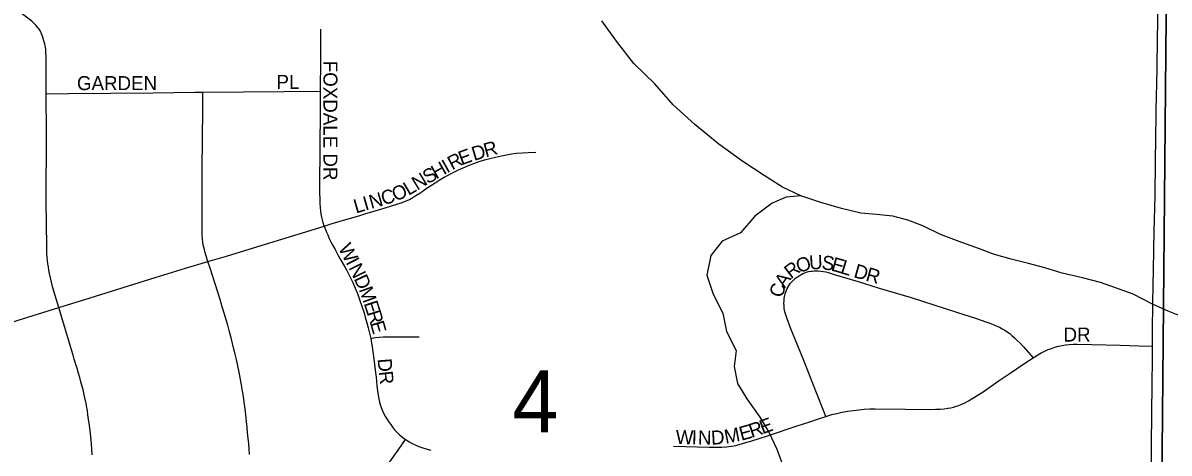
# Model space of a CAD drawing. Extents: x 0 to 680, y 0 to 440.
# Drawn here: x 476.22 to 489.89, y 286.78 to 291.9 of the extents above; entities that cross this region are included whole.
import ezdxf

# ---------------------------------------------------------------- set-up
doc = ezdxf.new("R2010")
doc.units = 0
for name, color, linetype in [('GM_X_County_Road', 7, 'Continuous'), ('GM_X_Minor_River', 7, 'Continuous'), ('GM_X_Section', 7, 'Continuous'), ('GM_X_Section_Text', 7, 'Continuous'), ('GM_X_Township_Subdivision', 7, 'Continuous'), ('GM_X_Township_Subdivision_Text', 7, 'Continuous')]:
    doc.layers.add(name, color=color, linetype=linetype)

msp = doc.modelspace()

# ---------------------------------------------------------------- linework, layer by layer
at = {"layer": 'GM_X_County_Road'}
for points in [[(489.737, 291.082), (489.738, 291.131), (489.752, 291.952), (489.766, 292.675), (489.77, 293.069), (489.781, 293.725), (489.792, 294.229), (489.791, 294.547), (489.793, 294.689), (489.802, 295.127), (489.802, 295.281), (489.802, 295.435)], [(489.688, 288.05), (489.688, 288.05), (489.689, 288.22), (489.694, 288.57), (489.702, 288.963), (489.709, 289.423), (489.718, 289.839), (489.724, 290.255), (489.737, 291.082)], [(489.667, 284), (489.664, 284.184), (489.666, 284.731), (489.666, 284.916), (489.665, 285.168), (489.665, 285.397), (489.666, 286.054), (489.675, 286.688), (489.678, 286.874), (489.679, 287.245), (489.683, 287.607), (489.687, 287.891), (489.688, 288.05)]]:
    msp.add_lwpolyline(points, dxfattribs=at)
at = {"layer": 'GM_X_Minor_River'}
for points in [[(490.154, 288.355), (489.875, 288.468), (489.69, 288.553), (489.459, 288.672), (489.26, 288.744), (489.067, 288.808), (488.855, 288.867), (488.609, 288.919), (488.403, 288.984), (488.21, 289.036), (488.004, 289.087), (487.805, 289.145), (487.626, 289.21), (487.413, 289.288), (487.162, 289.381), (486.95, 289.486), (486.771, 289.551), (486.592, 289.602), (486.398, 289.62), (486.211, 289.637), (485.978, 289.69), (485.733, 289.762), (485.494, 289.841), (485.275, 289.947), (485.058, 290.085), (484.801, 290.252), (484.518, 290.459), (484.229, 290.693), (483.974, 290.926), (483.753, 291.179), (483.504, 291.419), (483.296, 291.684), (483.121, 291.929)], [(485.494, 289.841), (485.319, 289.825), (485.151, 289.756), (484.946, 289.6), (484.775, 289.403), (484.558, 289.301), (484.421, 289.131), (484.375, 288.898), (484.45, 288.669), (484.565, 288.445), (484.607, 288.224), (484.722, 288), (484.698, 287.807), (484.74, 287.605), (484.849, 287.422), (485.005, 287.205), (485.114, 287.028), (485.21, 286.825), (485.298, 286.576)]]:
    msp.add_lwpolyline(points, dxfattribs=at)
at = {"layer": 'GM_X_Section'}
msp.add_lwpolyline([(504.647, 277.105), (489.711, 276.904), (489.884, 295.42), (497.798, 295.599)], dxfattribs=at)
msp.add_lwpolyline([(471.851, 295.162), (489.884, 295.42), (489.711, 276.904), (471.85, 277.333)], close=True, dxfattribs=at)
at = {"layer": 'GM_X_Township_Subdivision'}
for points in [[(476.496, 291.058), (476.494, 291.412), (476.494, 291.499), (476.492, 291.551), (476.49, 291.59), (476.484, 291.628), (476.478, 291.655), (476.469, 291.689), (476.461, 291.719), (476.45, 291.746), (476.439, 291.774), (476.426, 291.803), (476.411, 291.828), (476.393, 291.852), (476.371, 291.877), (476.349, 291.899), (476.323, 291.925), (476.278, 291.961), (476.23, 291.996), (476.194, 292.023)], [(479.767, 291.088), (479.769, 291.47), (479.771, 291.827)], [(476.496, 291.058), (476.763, 291.061), (477.77, 291.071), (478.268, 291.076), (478.365, 291.077)], [(476.645, 288.51), (476.585, 288.706), (476.571, 288.762), (476.558, 288.814), (476.546, 288.866), (476.536, 288.917), (476.529, 288.956), (476.523, 288.996), (476.517, 289.033), (476.513, 289.069), (476.509, 289.106), (476.505, 289.156), (476.503, 289.241), (476.497, 289.775), (476.5, 290.583), (476.496, 291.058)], [(478.425, 289.06), (478.388, 289.179), (478.378, 289.217), (478.369, 289.255), (478.364, 289.29), (478.36, 289.33), (478.357, 289.377), (478.357, 289.453), (478.357, 289.694), (478.357, 290.161), (478.364, 290.871), (478.365, 291.077)], [(478.365, 291.077), (479.334, 291.087), (479.767, 291.088)], [(479.812, 289.481), (479.8, 289.522), (479.792, 289.555), (479.783, 289.59), (479.776, 289.626), (479.771, 289.661), (479.767, 289.704), (479.764, 289.751), (479.762, 289.809), (479.76, 289.871), (479.76, 289.97), (479.768, 290.854), (479.767, 291.088)], [(481.45, 290.168), (481.489, 290.186), (481.539, 290.206), (481.594, 290.228), (481.66, 290.252), (481.723, 290.271), (481.785, 290.289), (481.852, 290.305), (481.924, 290.321), (481.985, 290.332), (482.046, 290.342), (482.104, 290.35), (482.172, 290.355), (482.243, 290.36), (482.335, 290.363)], [(479.812, 289.481), (479.904, 289.511), (480.003, 289.541), (480.123, 289.577), (480.222, 289.606), (480.296, 289.628), (480.389, 289.656), (480.458, 289.676), (480.526, 289.696), (480.603, 289.719), (480.665, 289.738), (480.73, 289.758), (480.78, 289.777), (480.828, 289.8), (480.866, 289.821), (480.905, 289.845), (480.952, 289.876), (480.994, 289.905), (481.051, 289.944), (481.09, 289.97), (481.133, 289.999), (481.181, 290.029), (481.242, 290.064), (481.289, 290.09), (481.34, 290.116), (481.398, 290.145), (481.45, 290.168)], [(478.425, 289.06), (478.644, 289.125), (478.917, 289.208), (479.694, 289.446), (479.812, 289.481)], [(479.812, 289.481), (479.827, 289.44), (479.84, 289.408), (479.853, 289.377), (479.872, 289.334), (479.89, 289.295), (479.912, 289.251), (479.94, 289.201), (479.978, 289.133), (480.011, 289.076), (480.037, 289.028), (480.059, 288.989), (480.08, 288.953), (480.105, 288.906), (480.129, 288.859), (480.154, 288.808), (480.173, 288.764), (480.19, 288.723), (480.208, 288.678), (480.225, 288.63), (480.241, 288.583), (480.26, 288.528), (480.286, 288.447), (480.3, 288.398), (480.321, 288.33), (480.337, 288.27), (480.353, 288.207), (480.366, 288.143)], [(476.645, 288.51), (477.021, 288.628), (477.795, 288.868), (478.156, 288.979), (478.425, 289.06)], [(478.921, 286.759), (478.917, 286.823), (478.911, 286.89), (478.905, 286.952), (478.898, 287.022), (478.892, 287.081), (478.885, 287.154), (478.876, 287.232), (478.867, 287.306), (478.857, 287.384), (478.847, 287.451), (478.837, 287.513), (478.828, 287.562), (478.819, 287.611), (478.795, 287.74), (478.78, 287.816), (478.764, 287.892), (478.75, 287.956), (478.735, 288.016), (478.718, 288.081), (478.701, 288.15), (478.677, 288.239), (478.66, 288.301), (478.643, 288.365), (478.622, 288.434), (478.596, 288.521), (478.57, 288.607), (478.45, 288.979), (478.425, 289.06)], [(485.792, 287.213), (485.756, 287.304), (485.639, 287.606), (485.531, 287.879), (485.43, 288.124), (485.376, 288.256), (485.331, 288.375), (485.318, 288.414), (485.308, 288.449), (485.301, 288.476), (485.297, 288.505), (485.294, 288.534), (485.293, 288.562), (485.295, 288.591), (485.297, 288.616), (485.301, 288.644), (485.308, 288.673), (485.315, 288.696), (485.323, 288.717), (485.332, 288.739), (485.343, 288.759), (485.356, 288.778), (485.369, 288.797), (485.387, 288.818), (485.408, 288.839), (485.432, 288.861), (485.456, 288.878), (485.475, 288.891), (485.5, 288.906), (485.518, 288.915), (485.541, 288.925), (485.561, 288.932), (485.585, 288.939), (485.608, 288.944), (485.63, 288.946), (485.652, 288.948), (485.676, 288.948), (485.703, 288.947), (485.732, 288.944), (485.763, 288.94), (485.792, 288.935), (485.82, 288.928), (485.857, 288.918), (485.894, 288.907), (486.178, 288.821), (486.427, 288.743), (486.809, 288.629), (487.35, 288.457), (487.589, 288.38), (487.701, 288.342), (487.749, 288.324), (487.788, 288.309), (487.824, 288.294), (487.862, 288.276), (487.894, 288.259), (487.926, 288.24), (487.954, 288.223), (487.985, 288.201), (488.012, 288.179), (488.041, 288.152), (488.075, 288.12), (488.11, 288.085), (488.148, 288.043), (488.265, 287.913)], [(474.857, 287.959), (475.268, 288.085), (475.631, 288.195), (476.151, 288.356), (476.645, 288.51)], [(477.046, 286.756), (477.04, 286.825), (477.031, 286.935), (477.024, 287.005), (477.015, 287.079), (477.008, 287.132), (477.002, 287.177), (476.994, 287.231), (476.987, 287.279), (476.979, 287.322), (476.972, 287.367), (476.962, 287.42), (476.95, 287.471), (476.939, 287.516), (476.927, 287.56), (476.91, 287.625), (476.895, 287.677), (476.878, 287.741), (476.868, 287.778), (476.855, 287.822), (476.831, 287.897), (476.817, 287.945), (476.798, 288.007), (476.645, 288.51)], [(480.366, 288.143), (480.418, 288.153), (480.463, 288.158), (480.514, 288.163), (480.58, 288.164), (480.751, 288.164), (480.944, 288.163)], [(480.366, 288.143), (480.376, 288.088), (480.383, 288.043), (480.392, 287.984), (480.399, 287.929), (480.407, 287.869), (480.415, 287.798), (480.422, 287.739), (480.429, 287.681), (480.434, 287.632), (480.439, 287.577), (480.447, 287.517), (480.454, 287.469), (480.461, 287.424), (480.471, 287.382), (480.479, 287.356), (480.49, 287.322), (480.506, 287.282), (480.523, 287.246), (480.542, 287.21), (480.564, 287.174), (480.586, 287.142), (480.605, 287.116), (480.626, 287.085), (480.651, 287.056), (480.68, 287.023), (480.71, 286.994), (480.743, 286.966), (480.767, 286.948), (480.78, 286.939)], [(488.265, 287.913), (488.321, 287.949), (488.362, 287.972), (488.405, 287.992), (488.445, 288.01), (488.484, 288.025), (488.525, 288.038), (488.566, 288.05), (488.609, 288.06), (488.651, 288.066), (488.694, 288.07), (488.744, 288.074), (488.791, 288.075), (488.965, 288.072), (489.303, 288.062), (489.524, 288.055), (489.688, 288.05)], [(485.792, 287.213), (485.866, 287.235), (485.924, 287.249), (485.989, 287.264), (486.053, 287.275), (486.118, 287.286), (486.188, 287.294), (486.25, 287.3), (486.317, 287.303), (486.382, 287.304), (486.743, 287.299), (487.028, 287.297), (487.099, 287.299), (487.16, 287.301), (487.203, 287.305), (487.249, 287.311), (487.282, 287.317), (487.315, 287.325), (487.347, 287.335), (487.379, 287.345), (487.413, 287.36), (487.451, 287.377), (487.495, 287.4), (487.547, 287.431), (487.668, 287.508), (487.848, 287.633), (488.001, 287.739), (488.164, 287.849), (488.265, 287.913)], [(483.978, 286.858), (484.4, 286.848), (484.49, 286.847), (484.554, 286.848), (484.609, 286.851), (484.666, 286.858), (484.718, 286.868), (484.758, 286.878), (484.8, 286.89), (484.84, 286.902), (484.9, 286.919), (485.108, 286.985), (485.45, 287.1), (485.602, 287.151), (485.705, 287.186), (485.792, 287.213)], [(480.461, 285.5), (480.462, 285.511), (480.47, 285.959), (480.475, 286.079), (480.477, 286.111), (480.478, 286.166), (480.484, 286.276), (480.491, 286.371), (480.498, 286.443), (480.508, 286.497), (480.523, 286.543), (480.544, 286.585), (480.559, 286.61), (480.585, 286.66), (480.642, 286.742), (480.693, 286.813), (480.699, 286.822), (480.78, 286.939)], [(480.78, 286.939), (480.795, 286.93), (480.823, 286.912), (480.86, 286.892), (480.897, 286.875), (480.939, 286.857), (480.976, 286.845), (481.01, 286.833), (481.081, 286.813)]]:
    msp.add_lwpolyline(points, dxfattribs=at)

# ---------------------------------------------------------------- texts
at = {"layer": 'GM_X_Section_Text'}
msp.add_text('4', height=0.738, rotation=0, dxfattribs=at).set_placement((482.054, 287.024))
at = {"layer": 'GM_X_Township_Subdivision_Text'}
for s, height, rotation, p in [('FOXDALE DR', 0.1669, 270, (479.802, 291.452)), ('GARDEN', 0.1669, 0, (476.863, 291.102)), ('PL', 0.1669, 0, (479.242, 291.117)), ('D', 0.167, 16.8102, (481.598, 290.258)), ('R', 0.167, 15.4149, (481.737, 290.3)), ('R', 0.167, 28.0639, (481.337, 290.145)), ('E', 0.167, 20.4313, (481.448, 290.204)), ('S', 0.167, 29.9889, (481.045, 289.978)), ('H', 0.167, 29.528, (481.146, 290.037)), ('I', 0.167, 29.4792, (481.274, 290.109)), ('N', 0.167, 31.4475, (480.92, 289.902)), ('C', 0.167, 17.5066, (480.518, 289.727)), ('O', 0.167, 22.8891, (480.66, 289.773)), ('L', 0.167, 30.6187, (480.817, 289.841)), ('L', 0.167, 16.058, (480.189, 289.632)), ('I', 0.167, 16.0294, (480.301, 289.665)), ('N', 0.167, 16.0489, (480.372, 289.685)), ('W', 0.167, 297.851, (479.975, 289.22)), ('I', 0.167, 297.3472, (480.064, 289.052)), ('O', 0.167, 18.4557, (485.469, 288.92)), ('U', 0.167, 2.4706, (485.597, 288.964)), ('S', 0.167, 351.2788, (485.735, 288.971)), ('E', 0.167, 344.2273, (485.846, 288.955)), ('L', 0.167, 342.9736, (485.958, 288.923)), ('N', 0.167, 295.9981, (480.097, 288.987)), ('R', 0.167, 37.4916, (485.377, 288.847)), ('D', 0.167, 343.9246, (486.115, 288.875)), ('R', 0.167, 344.8722, (486.259, 288.833)), ('D', 0.167, 294.8347, (480.161, 288.856)), ('C', 0.167, 74.9387, (485.276, 288.621)), ('A', 0.167, 55.6795, (485.304, 288.735)), ('M', 0.167, 290.0018, (480.221, 288.726)), ('E', 0.167, 287.7436, (480.281, 288.562)), ('R', 0.167, 287.667, (480.317, 288.45)), ('E', 0.167, 286.1105, (480.356, 288.326)), ('DR', 0.1669, 0, (488.627, 288.106)), ('D', 0.167, 274.2009, (480.448, 287.9)), ('R', 0.167, 276.4056, (480.46, 287.747)), ('E', 0.167, 19.8544, (485.037, 287)), ('W', 0.167, 358.4364, (484.001, 286.887)), ('I', 0.167, 358.4518, (484.192, 286.882)), ('N', 0.167, 358.4259, (484.266, 286.88)), ('D', 0.167, 3.2988, (484.428, 286.876)), ('M', 0.167, 10.8733, (484.598, 286.887)), ('E', 0.167, 15.0648, (484.784, 286.923)), ('R', 0.167, 18.3381, (484.907, 286.957))]:
    msp.add_text(s, height=height, rotation=rotation, dxfattribs=at).set_placement(p)

doc.saveas('drawing.dxf')
